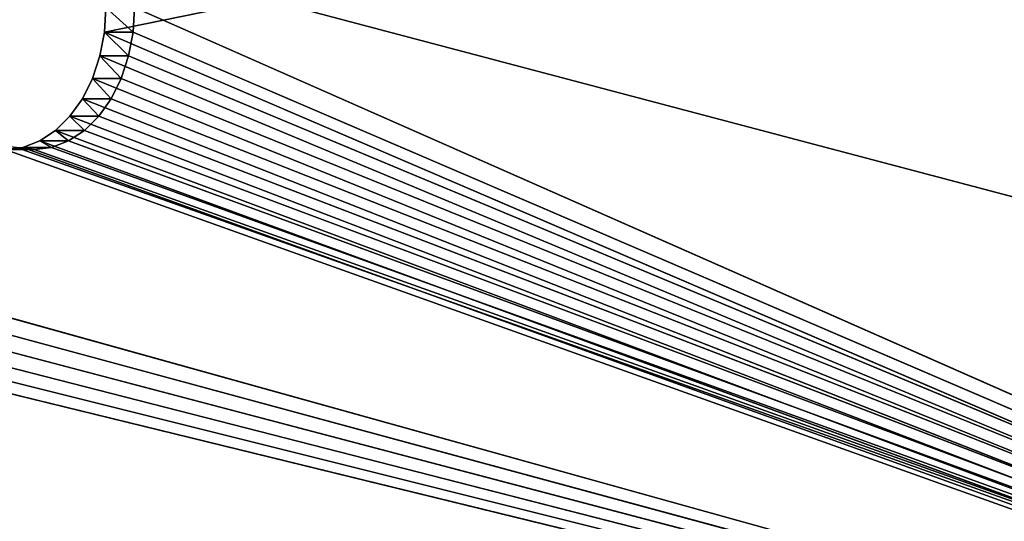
# Model space of a CAD drawing. Extents: x 0 to 30, y 0 to 8.
# Tile 477 of 537: x 20.6 to 23, y 1.2 to 2.5. Entities that reach past the tile are written whole.
import ezdxf

# ---------------------------------------------------------------- set-up
doc = ezdxf.new("R2010")
doc.units = 0
doc.header["$LTSCALE"] = 2.54
doc.layers.get('0').update_dxf_attribs({"color": 13, "linetype": 'CONTINUOUS'})

# ---------------------------------------------------------------- blocks, each defined once
blk = doc.blocks.new('PO____KA___AZIENKOWA_NAROZ')
at = {"color": 0}
for p, q in [((30, 0.2082), (0.5, 8.0082)), ((30, 0.2082), (0.5, 8.0082)), ((26.0402, 3.5082, 4.0184), (20.8299, 2.4475, 9.2287)), ((26.0402, 3.5082, 4.0184), (20.8299, 2.4475, 9.2287)), ((20.8299, 2.4475, 9.2287), (20.8336, 2.5082, 9.2249)), ((20.8299, 2.4475, 9.2287), (20.8336, 2.5082, 9.2249)), ((20.9006, 2.4475, 9.2994), (20.8336, 2.5082, 9.2249)), ((20.9006, 2.4475, 9.2994), (20.8336, 2.5082, 9.2249)), ((20.9043, 2.5082, 9.2957), (20.9006, 2.4475, 9.2994)), ((20.9043, 2.5082, 9.2957), (20.9006, 2.4475, 9.2994)), ((26.1109, 0.2082, 4.0891), (20.9043, 2.5082, 9.2957)), ((26.1109, 0.2082, 4.0891), (20.9043, 2.5082, 9.2957)), ((26.1109, 0.2082, 4.0891), (18.0722, 2.4475, 12.1278)), ((26.1109, 0.2082, 4.0891), (18.0722, 2.4475, 12.1278)), ((20.8187, 2.3885, 9.2399), (20.8299, 2.4475, 9.2287)), ((20.8187, 2.3885, 9.2399), (20.8299, 2.4475, 9.2287)), ((26.0402, 0.2082, 4.0184), (20.8299, 2.4475, 9.2287)), ((26.0402, 0.2082, 4.0184), (20.8299, 2.4475, 9.2287)), ((20.8894, 2.3885, 9.3106), (20.8299, 2.4475, 9.2287)), ((20.8894, 2.3885, 9.3106), (20.8299, 2.4475, 9.2287)), ((20.9006, 2.4475, 9.2994), (20.8299, 2.4475, 9.2287)), ((20.9006, 2.4475, 9.2994), (20.8299, 2.4475, 9.2287)), ((20.9006, 2.4475, 9.2994), (20.8894, 2.3885, 9.3106)), ((20.9006, 2.4475, 9.2994), (20.8894, 2.3885, 9.3106)), ((26.1109, 0.2082, 4.0891), (20.9006, 2.4475, 9.2994)), ((26.1109, 0.2082, 4.0891), (20.9006, 2.4475, 9.2994)), ((18.061, 2.3885, 12.139), (26.1109, 0.2082, 4.0891)), ((18.061, 2.3885, 12.139), (26.1109, 0.2082, 4.0891)), ((20.8005, 2.3332, 9.2581), (20.8187, 2.3885, 9.2399)), ((20.8005, 2.3332, 9.2581), (20.8187, 2.3885, 9.2399)), ((26.0402, 0.2082, 4.0184), (20.8187, 2.3885, 9.2399)), ((26.0402, 0.2082, 4.0184), (20.8187, 2.3885, 9.2399)), ((20.8712, 2.3332, 9.3288), (20.8187, 2.3885, 9.2399)), ((20.8712, 2.3332, 9.3288), (20.8187, 2.3885, 9.2399)), ((20.8894, 2.3885, 9.3106), (20.8187, 2.3885, 9.2399)), ((20.8894, 2.3885, 9.3106), (20.8187, 2.3885, 9.2399)), ((20.8894, 2.3885, 9.3106), (20.8712, 2.3332, 9.3288)), ((20.8894, 2.3885, 9.3106), (20.8712, 2.3332, 9.3288)), ((20.8894, 2.3885, 9.3106), (26.1109, 0.2082, 4.0891)), ((20.8894, 2.3885, 9.3106), (26.1109, 0.2082, 4.0891)), ((18.0428, 2.3332, 12.1572), (26.1109, 0.2082, 4.0891)), ((18.0428, 2.3332, 12.1572), (26.1109, 0.2082, 4.0891)), ((20.7757, 2.2833, 9.2828), (20.8005, 2.3332, 9.2581)), ((20.7757, 2.2833, 9.2828), (20.8005, 2.3332, 9.2581)), ((20.8005, 2.3332, 9.2581), (26.0402, 0.2082, 4.0184)), ((20.8005, 2.3332, 9.2581), (26.0402, 0.2082, 4.0184)), ((20.8464, 2.2833, 9.3536), (20.8005, 2.3332, 9.2581)), ((20.8464, 2.2833, 9.3536), (20.8005, 2.3332, 9.2581)), ((20.8712, 2.3332, 9.3288), (20.8005, 2.3332, 9.2581)), ((20.8712, 2.3332, 9.3288), (20.8005, 2.3332, 9.2581)), ((20.8712, 2.3332, 9.3288), (20.8464, 2.2833, 9.3536)), ((20.8712, 2.3332, 9.3288), (20.8464, 2.2833, 9.3536)), ((20.8712, 2.3332, 9.3288), (26.1109, 0.2082, 4.0891)), ((20.8712, 2.3332, 9.3288), (26.1109, 0.2082, 4.0891)), ((18.018, 2.2833, 12.182), (26.1109, 0.2082, 4.0891)), ((18.018, 2.2833, 12.182), (26.1109, 0.2082, 4.0891)), ((20.7452, 2.2401, 9.3134), (20.7757, 2.2833, 9.2828)), ((20.7452, 2.2401, 9.3134), (20.7757, 2.2833, 9.2828)), ((20.7757, 2.2833, 9.2828), (26.0402, 0.2082, 4.0184)), ((20.7757, 2.2833, 9.2828), (26.0402, 0.2082, 4.0184)), ((20.8159, 2.2401, 9.3841), (20.7757, 2.2833, 9.2828)), ((20.8159, 2.2401, 9.3841), (20.7757, 2.2833, 9.2828)), ((20.8464, 2.2833, 9.3536), (20.7757, 2.2833, 9.2828)), ((20.8464, 2.2833, 9.3536), (20.7757, 2.2833, 9.2828)), ((20.8464, 2.2833, 9.3536), (20.8159, 2.2401, 9.3841)), ((20.8464, 2.2833, 9.3536), (20.8159, 2.2401, 9.3841)), ((20.8464, 2.2833, 9.3536), (26.1109, 0.2082, 4.0891)), ((20.8464, 2.2833, 9.3536), (26.1109, 0.2082, 4.0891)), ((17.9875, 2.2401, 12.2125), (26.1109, 0.2082, 4.0891)), ((17.9875, 2.2401, 12.2125), (26.1109, 0.2082, 4.0891)), ((20.7099, 2.2051, 9.3487), (20.7452, 2.2401, 9.3134)), ((20.7099, 2.2051, 9.3487), (20.7452, 2.2401, 9.3134)), ((20.7452, 2.2401, 9.3134), (26.0402, 0.2082, 4.0184)), ((20.7452, 2.2401, 9.3134), (26.0402, 0.2082, 4.0184)), ((20.7806, 2.2051, 9.4194), (20.7452, 2.2401, 9.3134)), ((20.7806, 2.2051, 9.4194), (20.7452, 2.2401, 9.3134)), ((20.8159, 2.2401, 9.3841), (20.7452, 2.2401, 9.3134)), ((20.8159, 2.2401, 9.3841), (20.7452, 2.2401, 9.3134)), ((20.8159, 2.2401, 9.3841), (20.7806, 2.2051, 9.4194)), ((20.8159, 2.2401, 9.3841), (20.7806, 2.2051, 9.4194)), ((20.8159, 2.2401, 9.3841), (26.1109, 0.2082, 4.0891)), ((20.8159, 2.2401, 9.3841), (26.1109, 0.2082, 4.0891)), ((17.9522, 2.2051, 12.2478), (26.1109, 0.2082, 4.0891)), ((17.9522, 2.2051, 12.2478), (26.1109, 0.2082, 4.0891)), ((20.6708, 2.1793, 9.3878), (20.7099, 2.2051, 9.3487)), ((20.6708, 2.1793, 9.3878), (20.7099, 2.2051, 9.3487)), ((20.7099, 2.2051, 9.3487), (26.0402, 0.2082, 4.0184)), ((20.7099, 2.2051, 9.3487), (26.0402, 0.2082, 4.0184)), ((20.7415, 2.1793, 9.4585), (20.7099, 2.2051, 9.3487)), ((20.7415, 2.1793, 9.4585), (20.7099, 2.2051, 9.3487)), ((20.7806, 2.2051, 9.4194), (20.7099, 2.2051, 9.3487)), ((20.7806, 2.2051, 9.4194), (20.7099, 2.2051, 9.3487)), ((20.7806, 2.2051, 9.4194), (20.7415, 2.1793, 9.4585)), ((20.7806, 2.2051, 9.4194), (20.7415, 2.1793, 9.4585)), ((20.7806, 2.2051, 9.4194), (26.1109, 0.2082, 4.0891)), ((20.7806, 2.2051, 9.4194), (26.1109, 0.2082, 4.0891)), ((20.5861, 2.1582, 9.4724), (20.6291, 2.1636, 9.4295)), ((20.5861, 2.1582, 9.4724), (20.6291, 2.1636, 9.4295)), ((20.5861, 2.1582, 9.4724), (26.0402, 0.2082, 4.0184)), ((20.5861, 2.1582, 9.4724), (26.0402, 0.2082, 4.0184)), ((20.6569, 2.1582, 9.5431), (20.5861, 2.1582, 9.4724)), ((20.6569, 2.1582, 9.5431), (20.5861, 2.1582, 9.4724)), ((20.6569, 2.1582, 9.5431), (20.6139, 2.1636, 9.5861)), ((20.6139, 2.1636, 9.5861), (26.1109, 0.2082, 4.0891)), ((20.6139, 2.1636, 9.5861), (26.1109, 0.2082, 4.0891)), ((20.6569, 2.1582, 9.5431), (20.6139, 2.1636, 9.5861)), ((20.6291, 2.1636, 9.4295), (20.6708, 2.1793, 9.3878)), ((20.6291, 2.1636, 9.4295), (20.6708, 2.1793, 9.3878)), ((20.6291, 2.1636, 9.4295), (26.0402, 0.2082, 4.0184)), ((20.6291, 2.1636, 9.4295), (26.0402, 0.2082, 4.0184)), ((20.6569, 2.1582, 9.5431), (20.6291, 2.1636, 9.4295)), ((20.6569, 2.1582, 9.5431), (20.6291, 2.1636, 9.4295)), ((20.6998, 2.1636, 9.5002), (20.6291, 2.1636, 9.4295)), ((20.6998, 2.1636, 9.5002), (20.6291, 2.1636, 9.4295)), ((20.6998, 2.1636, 9.5002), (20.6569, 2.1582, 9.5431)), ((20.6998, 2.1636, 9.5002), (20.6569, 2.1582, 9.5431)), ((20.6569, 2.1582, 9.5431), (26.1109, 0.2082, 4.0891)), ((20.6569, 2.1582, 9.5431), (26.1109, 0.2082, 4.0891)), ((20.6708, 2.1793, 9.3878), (26.0402, 0.2082, 4.0184)), ((20.6708, 2.1793, 9.3878), (26.0402, 0.2082, 4.0184)), ((20.6998, 2.1636, 9.5002), (20.6708, 2.1793, 9.3878)), ((20.6998, 2.1636, 9.5002), (20.6708, 2.1793, 9.3878)), ((20.7415, 2.1793, 9.4585), (20.6708, 2.1793, 9.3878)), ((20.7415, 2.1793, 9.4585), (20.6708, 2.1793, 9.3878)), ((20.7415, 2.1793, 9.4585), (20.6998, 2.1636, 9.5002)), ((20.7415, 2.1793, 9.4585), (20.6998, 2.1636, 9.5002)), ((20.6998, 2.1636, 9.5002), (26.1109, 0.2082, 4.0891)), ((20.6998, 2.1636, 9.5002), (26.1109, 0.2082, 4.0891)), ((20.7415, 2.1793, 9.4585), (26.1109, 0.2082, 4.0891)), ((20.7415, 2.1793, 9.4585), (26.1109, 0.2082, 4.0891))]:
    blk.add_line(p, q, dxfattribs=at)
mesh = blk.add_polyface(dxfattribs=at)
corners = [(30, 0.2082), (0, 0.2082), (0.5, 8.0082)]
mesh.append_faces([[corners[k] for k in face] for face in [(0, 1, 2)]], dxfattribs={"color": 0})
mesh = blk.add_polyface(dxfattribs=at)
corners = [(29.5, 8.0082, 0.1), (0.5, 8.0082, 0.1), (0, 0.2082, 0.1)]
mesh.append_faces([[corners[k] for k in face] for face in [(0, 1, 2)]], dxfattribs={"color": 0})
mesh = blk.add_polyface(dxfattribs=at)
corners = [(30, 0.2082, 0.1), (29.5, 8.0082, 0.1), (0, 0.2082, 0.1)]
mesh.append_faces([[corners[k] for k in face] for face in [(0, 1, 2)]], dxfattribs={"color": 0})
mesh = blk.add_polyface(dxfattribs=at)
corners = [(30, 0.2082), (0.5, 8.0082), (29.5, 8.0082)]
mesh.append_faces([[corners[k] for k in face] for face in [(0, 1, 2)]], dxfattribs={"color": 0})
mesh = blk.add_polyface(dxfattribs=at)
corners = [(26.0402, 3.5082, 4.0184), (20.8299, 2.4475, 9.2287), (20.8336, 2.5082, 9.2249)]
mesh.append_faces([[corners[k] for k in face] for face in [(0, 1, 2)]], dxfattribs={"color": 0})
mesh = blk.add_polyface(dxfattribs=at)
corners = [(26.0402, 0.2082, 4.0184), (20.8299, 2.4475, 9.2287), (26.0402, 3.5082, 4.0184)]
mesh.append_faces([[corners[k] for k in face] for face in [(0, 1, 2)]], dxfattribs={"color": 0})
mesh = blk.add_polyface(dxfattribs=at)
corners = [(26.1109, 3.5082, 4.0891), (20.9043, 2.5082, 9.2957), (26.1109, 0.2082, 4.0891)]
mesh.append_faces([[corners[k] for k in face] for face in [(0, 1, 2)]], dxfattribs={"color": 0})
mesh = blk.add_polyface(dxfattribs=at)
corners = [(20.9006, 2.4475, 9.2994), (20.8336, 2.5082, 9.2249), (20.8299, 2.4475, 9.2287)]
mesh.append_faces([[corners[k] for k in face] for face in [(0, 1, 2)]], dxfattribs={"color": 0})
mesh = blk.add_polyface(dxfattribs=at)
corners = [(20.8336, 2.5082, 9.2249), (20.9006, 2.4475, 9.2994), (20.9043, 2.5082, 9.2957)]
mesh.append_faces([[corners[k] for k in face] for face in [(0, 1, 2)]], dxfattribs={"color": 0})
mesh = blk.add_polyface(dxfattribs=at)
corners = [(26.1109, 0.2082, 4.0891), (20.9043, 2.5082, 9.2957), (20.9006, 2.4475, 9.2994)]
mesh.append_faces([[corners[k] for k in face] for face in [(0, 1, 2)]], dxfattribs={"color": 0})
mesh = blk.add_polyface(dxfattribs=at)
corners = [(26.1109, 0.2082, 4.0891), (18.0722, 2.4475, 12.1278), (18.061, 2.3885, 12.139)]
mesh.append_faces([[corners[k] for k in face] for face in [(0, 1, 2)]], dxfattribs={"color": 0})
mesh = blk.add_polyface(dxfattribs=at)
corners = [(18.0722, 2.4475, 12.1278), (26.1109, 0.2082, 4.0891), (20.6139, 2.1636, 9.5861)]
mesh.append_faces([[corners[k] for k in face] for face in [(0, 1, 2)]], dxfattribs={"color": 0})
mesh = blk.add_polyface(dxfattribs=at)
corners = [(26.0402, 0.2082, 4.0184), (20.8187, 2.3885, 9.2399), (20.8299, 2.4475, 9.2287)]
mesh.append_faces([[corners[k] for k in face] for face in [(0, 1, 2)]], dxfattribs={"color": 0})
mesh = blk.add_polyface(dxfattribs=at)
corners = [(20.8299, 2.4475, 9.2287), (20.8187, 2.3885, 9.2399), (20.8894, 2.3885, 9.3106)]
mesh.append_faces([[corners[k] for k in face] for face in [(0, 1, 2)]], dxfattribs={"color": 0})
mesh = blk.add_polyface(dxfattribs=at)
corners = [(20.9006, 2.4475, 9.2994), (20.8299, 2.4475, 9.2287), (20.8894, 2.3885, 9.3106)]
mesh.append_faces([[corners[k] for k in face] for face in [(0, 1, 2)]], dxfattribs={"color": 0})
mesh = blk.add_polyface(dxfattribs=at)
corners = [(26.1109, 0.2082, 4.0891), (20.9006, 2.4475, 9.2994), (20.8894, 2.3885, 9.3106)]
mesh.append_faces([[corners[k] for k in face] for face in [(0, 1, 2)]], dxfattribs={"color": 0})
mesh = blk.add_polyface(dxfattribs=at)
corners = [(18.061, 2.3885, 12.139), (18.0428, 2.3332, 12.1572), (26.1109, 0.2082, 4.0891)]
mesh.append_faces([[corners[k] for k in face] for face in [(0, 1, 2)]], dxfattribs={"color": 0})
mesh = blk.add_polyface(dxfattribs=at)
corners = [(20.8187, 2.3885, 9.2399), (26.0402, 0.2082, 4.0184), (20.8005, 2.3332, 9.2581)]
mesh.append_faces([[corners[k] for k in face] for face in [(0, 1, 2)]], dxfattribs={"color": 0})
mesh = blk.add_polyface(dxfattribs=at)
corners = [(20.8187, 2.3885, 9.2399), (20.8005, 2.3332, 9.2581), (20.8712, 2.3332, 9.3288)]
mesh.append_faces([[corners[k] for k in face] for face in [(0, 1, 2)]], dxfattribs={"color": 0})
mesh = blk.add_polyface(dxfattribs=at)
corners = [(20.8187, 2.3885, 9.2399), (20.8712, 2.3332, 9.3288), (20.8894, 2.3885, 9.3106)]
mesh.append_faces([[corners[k] for k in face] for face in [(0, 1, 2)]], dxfattribs={"color": 0})
mesh = blk.add_polyface(dxfattribs=at)
corners = [(20.8894, 2.3885, 9.3106), (20.8712, 2.3332, 9.3288), (26.1109, 0.2082, 4.0891)]
mesh.append_faces([[corners[k] for k in face] for face in [(0, 1, 2)]], dxfattribs={"color": 0})
mesh = blk.add_polyface(dxfattribs=at)
corners = [(18.0428, 2.3332, 12.1572), (18.018, 2.2833, 12.182), (26.1109, 0.2082, 4.0891)]
mesh.append_faces([[corners[k] for k in face] for face in [(0, 1, 2)]], dxfattribs={"color": 0})
mesh = blk.add_polyface(dxfattribs=at)
corners = [(20.8005, 2.3332, 9.2581), (26.0402, 0.2082, 4.0184), (20.7757, 2.2833, 9.2828)]
mesh.append_faces([[corners[k] for k in face] for face in [(0, 1, 2)]], dxfattribs={"color": 0})
mesh = blk.add_polyface(dxfattribs=at)
corners = [(20.8464, 2.2833, 9.3536), (20.8005, 2.3332, 9.2581), (20.7757, 2.2833, 9.2828)]
mesh.append_faces([[corners[k] for k in face] for face in [(0, 1, 2)]], dxfattribs={"color": 0})
mesh = blk.add_polyface(dxfattribs=at)
corners = [(20.8005, 2.3332, 9.2581), (20.8464, 2.2833, 9.3536), (20.8712, 2.3332, 9.3288)]
mesh.append_faces([[corners[k] for k in face] for face in [(0, 1, 2)]], dxfattribs={"color": 0})
mesh = blk.add_polyface(dxfattribs=at)
corners = [(20.8712, 2.3332, 9.3288), (20.8464, 2.2833, 9.3536), (26.1109, 0.2082, 4.0891)]
mesh.append_faces([[corners[k] for k in face] for face in [(0, 1, 2)]], dxfattribs={"color": 0})
mesh = blk.add_polyface(dxfattribs=at)
corners = [(26.1109, 0.2082, 4.0891), (18.018, 2.2833, 12.182), (17.9875, 2.2401, 12.2125)]
mesh.append_faces([[corners[k] for k in face] for face in [(0, 1, 2)]], dxfattribs={"color": 0})
mesh = blk.add_polyface(dxfattribs=at)
corners = [(26.0402, 0.2082, 4.0184), (20.7452, 2.2401, 9.3134), (20.7757, 2.2833, 9.2828)]
mesh.append_faces([[corners[k] for k in face] for face in [(0, 1, 2)]], dxfattribs={"color": 0})
mesh = blk.add_polyface(dxfattribs=at)
corners = [(20.8159, 2.2401, 9.3841), (20.7757, 2.2833, 9.2828), (20.7452, 2.2401, 9.3134)]
mesh.append_faces([[corners[k] for k in face] for face in [(0, 1, 2)]], dxfattribs={"color": 0})
mesh = blk.add_polyface(dxfattribs=at)
corners = [(20.8159, 2.2401, 9.3841), (20.8464, 2.2833, 9.3536), (20.7757, 2.2833, 9.2828)]
mesh.append_faces([[corners[k] for k in face] for face in [(0, 1, 2)]], dxfattribs={"color": 0})
mesh = blk.add_polyface(dxfattribs=at)
corners = [(20.8464, 2.2833, 9.3536), (20.8159, 2.2401, 9.3841), (26.1109, 0.2082, 4.0891)]
mesh.append_faces([[corners[k] for k in face] for face in [(0, 1, 2)]], dxfattribs={"color": 0})
mesh = blk.add_polyface(dxfattribs=at)
corners = [(26.1109, 0.2082, 4.0891), (17.9875, 2.2401, 12.2125), (17.9522, 2.2051, 12.2478)]
mesh.append_faces([[corners[k] for k in face] for face in [(0, 1, 2)]], dxfattribs={"color": 0})
mesh = blk.add_polyface(dxfattribs=at)
corners = [(26.0402, 0.2082, 4.0184), (20.7099, 2.2051, 9.3487), (20.7452, 2.2401, 9.3134)]
mesh.append_faces([[corners[k] for k in face] for face in [(0, 1, 2)]], dxfattribs={"color": 0})
mesh = blk.add_polyface(dxfattribs=at)
corners = [(20.7806, 2.2051, 9.4194), (20.7452, 2.2401, 9.3134), (20.7099, 2.2051, 9.3487)]
mesh.append_faces([[corners[k] for k in face] for face in [(0, 1, 2)]], dxfattribs={"color": 0})
mesh = blk.add_polyface(dxfattribs=at)
corners = [(20.7806, 2.2051, 9.4194), (20.8159, 2.2401, 9.3841), (20.7452, 2.2401, 9.3134)]
mesh.append_faces([[corners[k] for k in face] for face in [(0, 1, 2)]], dxfattribs={"color": 0})
mesh = blk.add_polyface(dxfattribs=at)
corners = [(20.8159, 2.2401, 9.3841), (20.7806, 2.2051, 9.4194), (26.1109, 0.2082, 4.0891)]
mesh.append_faces([[corners[k] for k in face] for face in [(0, 1, 2)]], dxfattribs={"color": 0})
mesh = blk.add_polyface(dxfattribs=at)
corners = [(26.1109, 0.2082, 4.0891), (17.9522, 2.2051, 12.2478), (16.7678, 0.2082, 13.4322)]
mesh.append_faces([[corners[k] for k in face] for face in [(0, 1, 2)]], dxfattribs={"color": 0})
mesh = blk.add_polyface(dxfattribs=at)
corners = [(20.7099, 2.2051, 9.3487), (26.0402, 0.2082, 4.0184), (20.6708, 2.1793, 9.3878)]
mesh.append_faces([[corners[k] for k in face] for face in [(0, 1, 2)]], dxfattribs={"color": 0})
mesh = blk.add_polyface(dxfattribs=at)
corners = [(20.7415, 2.1793, 9.4585), (20.7099, 2.2051, 9.3487), (20.6708, 2.1793, 9.3878)]
mesh.append_faces([[corners[k] for k in face] for face in [(0, 1, 2)]], dxfattribs={"color": 0})
mesh = blk.add_polyface(dxfattribs=at)
corners = [(20.7415, 2.1793, 9.4585), (20.7806, 2.2051, 9.4194), (20.7099, 2.2051, 9.3487)]
mesh.append_faces([[corners[k] for k in face] for face in [(0, 1, 2)]], dxfattribs={"color": 0})
mesh = blk.add_polyface(dxfattribs=at)
corners = [(20.7806, 2.2051, 9.4194), (20.7415, 2.1793, 9.4585), (26.1109, 0.2082, 4.0891)]
mesh.append_faces([[corners[k] for k in face] for face in [(0, 1, 2)]], dxfattribs={"color": 0})
mesh = blk.add_polyface(dxfattribs=at)
corners = [(26.0402, 0.2082, 4.0184), (16.6971, 0.2082, 13.3615), (20.5861, 2.1582, 9.4724)]
mesh.append_faces([[corners[k] for k in face] for face in [(0, 1, 2)]], dxfattribs={"color": 0})
mesh = blk.add_polyface(dxfattribs=at)
corners = [(26.0402, 0.2082, 4.0184), (20.5861, 2.1582, 9.4724), (20.6291, 2.1636, 9.4295)]
mesh.append_faces([[corners[k] for k in face] for face in [(0, 1, 2)]], dxfattribs={"color": 0})
mesh = blk.add_polyface(dxfattribs=at)
corners = [(20.6139, 2.1636, 9.5861), (20.6569, 2.1582, 9.5431), (20.5861, 2.1582, 9.4724)]
mesh.append_faces([[corners[k] for k in face] for face in [(0, 1, 2)]], dxfattribs={"color": 0})
mesh = blk.add_polyface(dxfattribs=at)
corners = [(20.6569, 2.1582, 9.5431), (20.6291, 2.1636, 9.4295), (20.5861, 2.1582, 9.4724)]
mesh.append_faces([[corners[k] for k in face] for face in [(0, 1, 2)]], dxfattribs={"color": 0})
mesh = blk.add_polyface(dxfattribs=at)
corners = [(20.6139, 2.1636, 9.5861), (26.1109, 0.2082, 4.0891), (20.6569, 2.1582, 9.5431)]
mesh.append_faces([[corners[k] for k in face] for face in [(0, 1, 2)]], dxfattribs={"color": 0})
mesh = blk.add_polyface(dxfattribs=at)
corners = [(26.0402, 0.2082, 4.0184), (20.6291, 2.1636, 9.4295), (20.6708, 2.1793, 9.3878)]
mesh.append_faces([[corners[k] for k in face] for face in [(0, 1, 2)]], dxfattribs={"color": 0})
mesh = blk.add_polyface(dxfattribs=at)
corners = [(20.6998, 2.1636, 9.5002), (20.6708, 2.1793, 9.3878), (20.6291, 2.1636, 9.4295)]
mesh.append_faces([[corners[k] for k in face] for face in [(0, 1, 2)]], dxfattribs={"color": 0})
mesh = blk.add_polyface(dxfattribs=at)
corners = [(20.6569, 2.1582, 9.5431), (20.6998, 2.1636, 9.5002), (20.6291, 2.1636, 9.4295)]
mesh.append_faces([[corners[k] for k in face] for face in [(0, 1, 2)]], dxfattribs={"color": 0})
mesh = blk.add_polyface(dxfattribs=at)
corners = [(26.1109, 0.2082, 4.0891), (20.6998, 2.1636, 9.5002), (20.6569, 2.1582, 9.5431)]
mesh.append_faces([[corners[k] for k in face] for face in [(0, 1, 2)]], dxfattribs={"color": 0})
mesh = blk.add_polyface(dxfattribs=at)
corners = [(20.6998, 2.1636, 9.5002), (20.7415, 2.1793, 9.4585), (20.6708, 2.1793, 9.3878)]
mesh.append_faces([[corners[k] for k in face] for face in [(0, 1, 2)]], dxfattribs={"color": 0})
mesh = blk.add_polyface(dxfattribs=at)
corners = [(20.7415, 2.1793, 9.4585), (20.6998, 2.1636, 9.5002), (26.1109, 0.2082, 4.0891)]
mesh.append_faces([[corners[k] for k in face] for face in [(0, 1, 2)]], dxfattribs={"color": 0})

msp = doc.modelspace()

# ---------------------------------------------------------------- block references
at = {"color": 0}
msp.add_blockref('PO____KA___AZIENKOWA_NAROZ', (0, 0), dxfattribs=at)

doc.saveas('drawing.dxf')
